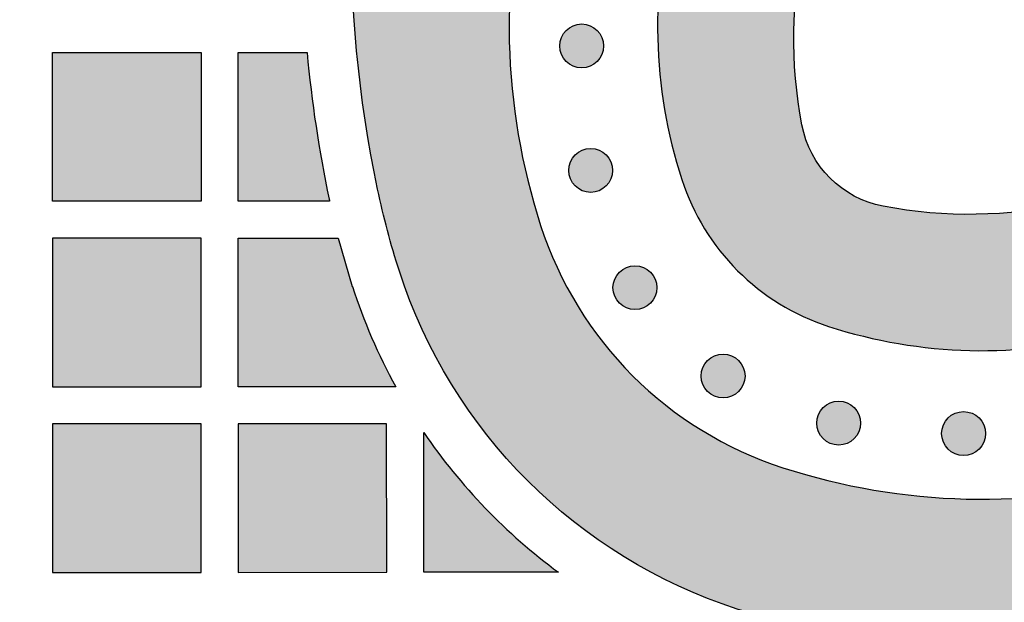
# Model space of a CAD drawing. Header units: millimetres. Extents: x -3873 to -97, y 912 to 4165.
# Tile 177 of 656: x -3210 to -3130, y 1156 to 1203. Entities that reach past the tile are written whole.
import ezdxf

# ---------------------------------------------------------------- set-up
doc = ezdxf.new("R2010")
doc.units = ezdxf.units.MM
doc.layers.add('pattern', color=7, linetype='Continuous', true_color=0x000000)

msp = doc.modelspace()

# ---------------------------------------------------------------- hatches: boundary and pattern name
at = {"layer": 'pattern'}
for points in [[(-3180.031, 1234.525), (-3179.136, 1235.664), (-3178.27, 1236.832), (-3177.435, 1238.026), (-3176.633, 1239.246), (-3175.864, 1240.489), (-3175.129, 1241.756), (-3174.43, 1243.043), (-3173.768, 1244.351), (-3173.142, 1245.676), (-3172.555, 1247.018), (-3172.006, 1248.376), (-3171.496, 1249.746), (-3171.026, 1251.128), (-3170.596, 1252.52), (-3170.205, 1253.92), (-3169.855, 1255.327), (-3169.668, 1253.785), (-3169.439, 1252.245), (-3169.17, 1250.708), (-3168.859, 1249.176), (-3168.509, 1247.651), (-3168.117, 1246.134), (-3167.686, 1244.626), (-3167.215, 1243.13), (-3166.705, 1241.647), (-3166.156, 1240.179), (-3165.568, 1238.726), (-3164.944, 1237.291), (-3164.283, 1235.875), (-3163.586, 1234.478), (-3162.855, 1233.104), (-3162.089, 1231.752), (-3163.071, 1229.953), (-3163.997, 1228.121), (-3164.865, 1226.26), (-3165.676, 1224.371), (-3166.426, 1222.457), (-3167.116, 1220.522), (-3167.744, 1218.568), (-3168.31, 1216.598), (-3168.545, 1215.697), (-3168.765, 1214.79), (-3168.968, 1213.877), (-3169.156, 1212.958), (-3169.328, 1212.035), (-3169.483, 1211.106), (-3169.621, 1210.174), (-3169.743, 1209.238), (-3169.848, 1208.298), (-3169.937, 1207.356), (-3170.008, 1206.411), (-3170.062, 1205.465), (-3170.099, 1204.517), (-3170.118, 1203.568), (-3170.121, 1202.618), (-3170.106, 1201.669), (-3170.074, 1200.72), (-3170.025, 1199.772), (-3169.958, 1198.825), (-3169.875, 1197.88), (-3169.774, 1196.937), (-3169.657, 1195.997), (-3169.522, 1195.06), (-3169.371, 1194.127), (-3169.203, 1193.198), (-3169.019, 1192.274), (-3168.818, 1191.354), (-3168.601, 1190.44), (-3168.369, 1189.532), (-3168.12, 1188.63), (-3167.856, 1187.734), (-3167.577, 1186.846), (-3167.298, 1186.024), (-3166.993, 1185.205), (-3166.663, 1184.39), (-3166.307, 1183.58), (-3165.926, 1182.777), (-3165.519, 1181.981), (-3165.088, 1181.195), (-3164.631, 1180.418), (-3164.15, 1179.652), (-3163.645, 1178.899), (-3163.117, 1178.159), (-3162.565, 1177.434), (-3161.99, 1176.724), (-3161.394, 1176.031), (-3160.777, 1175.356), (-3160.139, 1174.699), (-3159.482, 1174.061), (-3158.807, 1173.444), (-3158.113, 1172.848), (-3157.404, 1172.274), (-3156.678, 1171.722), (-3155.938, 1171.193), (-3155.185, 1170.688), (-3154.419, 1170.208), (-3153.643, 1169.751), (-3152.856, 1169.32), (-3152.06, 1168.914), (-3151.257, 1168.533), (-3150.447, 1168.177), (-3149.632, 1167.847), (-3148.813, 1167.542), (-3147.991, 1167.263), (-3147.102, 1166.984), (-3146.207, 1166.72), (-3145.305, 1166.472), (-3144.397, 1166.239), (-3143.482, 1166.023), (-3142.563, 1165.822), (-3141.638, 1165.638), (-3140.709, 1165.47), (-3139.776, 1165.319), (-3138.84, 1165.185), (-3137.9, 1165.067), (-3136.957, 1164.967), (-3136.012, 1164.884), (-3135.065, 1164.817), (-3134.117, 1164.768), (-3133.168, 1164.736), (-3132.218, 1164.722), (-3131.268, 1164.724), (-3130.319, 1164.744), (-3129.371, 1164.781), (-3128.425, 1164.835), (-3127.48, 1164.907), (-3126.538, 1164.995), (-3125.599, 1165.1), (-3124.663, 1165.222), (-3123.73, 1165.361), (-3122.802, 1165.517), (-3121.878, 1165.688), (-3120.96, 1165.876), (-3120.047, 1166.08), (-3119.139, 1166.299), (-3118.238, 1166.535), (-3116.27, 1167.1), (-3114.318, 1167.728), (-3112.385, 1168.417), (-3110.473, 1169.168), (-3108.586, 1169.977), (-3106.726, 1170.845), (-3104.895, 1171.77), (-3103.098, 1172.751), (-3102.008, 1172.148), (-3100.905, 1171.565), (-3099.79, 1171.003), (-3098.664, 1170.461), (-3097.527, 1169.941), (-3096.379, 1169.443), (-3095.222, 1168.966), (-3094.055, 1168.511), (-3092.88, 1168.079), (-3091.697, 1167.669), (-3090.507, 1167.283), (-3089.311, 1166.919), (-3088.108, 1166.578), (-3086.901, 1166.261), (-3085.688, 1165.967), (-3084.473, 1165.697), (-3087.38, 1165.004), (-3090.269, 1164.224), (-3093.135, 1163.355), (-3095.976, 1162.399), (-3098.786, 1161.358), (-3101.562, 1160.233), (-3104.3, 1159.025), (-3106.996, 1157.737), (-3108.293, 1157.209), (-3109.607, 1156.707), (-3110.935, 1156.232), (-3112.278, 1155.786), (-3113.634, 1155.368), (-3115.003, 1154.979), (-3116.383, 1154.619), (-3117.775, 1154.29), (-3119.176, 1153.99), (-3120.586, 1153.722), (-3122.004, 1153.485), (-3123.428, 1153.28), (-3124.858, 1153.106), (-3126.293, 1152.965), (-3127.732, 1152.855), (-3129.172, 1152.778), (-3130.615, 1152.733), (-3132.057, 1152.721), (-3133.499, 1152.741), (-3134.938, 1152.793), (-3136.375, 1152.877), (-3137.808, 1152.994), (-3139.235, 1153.142), (-3140.657, 1153.322), (-3142.071, 1153.532), (-3143.477, 1153.774), (-3144.874, 1154.046), (-3146.261, 1154.348), (-3147.637, 1154.68), (-3149, 1155.041), (-3150.351, 1155.43), (-3151.688, 1155.847), (-3152.834, 1156.236), (-3153.976, 1156.661), (-3155.112, 1157.121), (-3156.241, 1157.617), (-3157.361, 1158.148), (-3158.47, 1158.714), (-3159.567, 1159.316), (-3160.65, 1159.952), (-3161.717, 1160.622), (-3162.767, 1161.326), (-3163.799, 1162.063), (-3164.81, 1162.832), (-3165.8, 1163.633), (-3166.766, 1164.464), (-3167.708, 1165.324), (-3168.624, 1166.213), (-3169.513, 1167.129), (-3170.373, 1168.07), (-3171.205, 1169.037), (-3172.005, 1170.026), (-3172.775, 1171.037), (-3173.512, 1172.069), (-3174.216, 1173.119), (-3174.886, 1174.186), (-3175.522, 1175.269), (-3176.124, 1176.365), (-3176.691, 1177.474), (-3177.222, 1178.594), (-3177.718, 1179.723), (-3178.178, 1180.859), (-3178.603, 1182.001), (-3178.993, 1183.147), (-3179.499, 1184.785), (-3179.962, 1186.436), (-3180.381, 1188.098), (-3180.755, 1189.771), (-3181.292, 1192.521), (-3181.753, 1195.292), (-3182.139, 1198.081), (-3182.447, 1200.885), (-3182.678, 1203.701), (-3182.829, 1206.526), (-3182.902, 1209.356), (-3182.896, 1212.188), (-3182.811, 1215.019), (-3182.646, 1217.846), (-3182.403, 1220.664), (-3182.082, 1223.471), (-3181.683, 1226.264), (-3181.208, 1229.039), (-3180.657, 1231.794)], [(-3105.086, 1185.644), (-3105.255, 1199.688), (-3106.696, 1198.364), (-3108.183, 1197.089), (-3109.713, 1195.867), (-3111.284, 1194.698), (-3112.035, 1194.172), (-3112.804, 1193.663), (-3113.588, 1193.171), (-3114.388, 1192.697), (-3115.202, 1192.241), (-3116.03, 1191.804), (-3116.872, 1191.387), (-3117.727, 1190.99), (-3118.594, 1190.614), (-3119.472, 1190.259), (-3120.361, 1189.927), (-3121.26, 1189.616), (-3122.167, 1189.329), (-3123.082, 1189.064), (-3124.004, 1188.823), (-3124.933, 1188.606), (-3125.867, 1188.412), (-3126.805, 1188.243), (-3127.746, 1188.098), (-3128.691, 1187.977), (-3129.636, 1187.88), (-3130.582, 1187.808), (-3131.528, 1187.76), (-3132.473, 1187.736), (-3133.415, 1187.737), (-3134.355, 1187.761), (-3135.29, 1187.808), (-3136.221, 1187.879), (-3137.146, 1187.973), (-3138.064, 1188.09), (-3138.975, 1188.228), (-3139.879, 1188.389), (-3140.021, 1188.417), (-3140.164, 1188.448), (-3140.308, 1188.482), (-3140.451, 1188.519), (-3140.594, 1188.558), (-3140.738, 1188.6), (-3140.881, 1188.645), (-3141.024, 1188.693), (-3141.166, 1188.744), (-3141.308, 1188.797), (-3141.45, 1188.853), (-3141.591, 1188.912), (-3141.732, 1188.974), (-3141.872, 1189.039), (-3142.011, 1189.106), (-3142.149, 1189.177), (-3142.286, 1189.25), (-3142.423, 1189.326), (-3142.558, 1189.404), (-3142.692, 1189.486), (-3142.825, 1189.57), (-3142.956, 1189.657), (-3143.086, 1189.746), (-3143.214, 1189.838), (-3143.341, 1189.933), (-3143.466, 1190.03), (-3143.589, 1190.13), (-3143.711, 1190.232), (-3143.83, 1190.336), (-3143.948, 1190.443), (-3144.064, 1190.552), (-3144.177, 1190.663), (-3144.289, 1190.777), (-3144.398, 1190.893), (-3144.505, 1191.01), (-3144.609, 1191.13), (-3144.711, 1191.251), (-3144.811, 1191.375), (-3144.908, 1191.5), (-3145.003, 1191.626), (-3145.095, 1191.755), (-3145.184, 1191.885), (-3145.271, 1192.016), (-3145.355, 1192.149), (-3145.437, 1192.283), (-3145.515, 1192.418), (-3145.591, 1192.554), (-3145.664, 1192.691), (-3145.735, 1192.829), (-3145.802, 1192.969), (-3145.867, 1193.108), (-3145.929, 1193.249), (-3145.988, 1193.39), (-3146.044, 1193.532), (-3146.097, 1193.674), (-3146.148, 1193.817), (-3146.196, 1193.96), (-3146.241, 1194.103), (-3146.283, 1194.246), (-3146.322, 1194.389), (-3146.359, 1194.533), (-3146.393, 1194.676), (-3146.424, 1194.819), (-3146.453, 1194.962), (-3146.613, 1195.865), (-3146.752, 1196.776), (-3146.869, 1197.695), (-3146.963, 1198.619), (-3147.034, 1199.55), (-3147.081, 1200.486), (-3147.106, 1201.425), (-3147.106, 1202.367), (-3147.082, 1203.312), (-3147.035, 1204.258), (-3146.963, 1205.204), (-3146.866, 1206.15), (-3146.746, 1207.094), (-3146.601, 1208.035), (-3146.431, 1208.974), (-3146.238, 1209.907), (-3146.021, 1210.836), (-3145.78, 1211.758), (-3145.515, 1212.674), (-3145.228, 1213.581), (-3144.918, 1214.479), (-3144.585, 1215.368), (-3144.231, 1216.246), (-3143.855, 1217.113), (-3143.458, 1217.968), (-3143.041, 1218.81), (-3142.605, 1219.639), (-3142.149, 1220.453), (-3141.675, 1221.253), (-3141.182, 1222.037), (-3140.673, 1222.806), (-3140.148, 1223.558), (-3138.98, 1225.128), (-3137.757, 1226.659), (-3136.483, 1228.146), (-3135.159, 1229.587), (-3149.203, 1229.754), (-3149.828, 1228.822), (-3150.435, 1227.876), (-3151.022, 1226.915), (-3151.589, 1225.942), (-3152.136, 1224.956), (-3152.663, 1223.958), (-3153.169, 1222.948), (-3153.653, 1221.928), (-3154.116, 1220.898), (-3154.556, 1219.858), (-3154.975, 1218.81), (-3155.371, 1217.754), (-3155.744, 1216.691), (-3156.095, 1215.622), (-3156.422, 1214.547), (-3156.726, 1213.466), (-3156.907, 1212.772), (-3157.076, 1212.073), (-3157.233, 1211.37), (-3157.378, 1210.662), (-3157.51, 1209.95), (-3157.63, 1209.235), (-3157.736, 1208.517), (-3157.83, 1207.796), (-3157.911, 1207.072), (-3157.979, 1206.346), (-3158.034, 1205.618), (-3158.076, 1204.889), (-3158.104, 1204.159), (-3158.119, 1203.428), (-3158.121, 1202.696), (-3158.11, 1201.965), (-3158.085, 1201.233), (-3158.047, 1200.503), (-3157.996, 1199.773), (-3157.932, 1199.045), (-3157.854, 1198.319), (-3157.763, 1197.595), (-3157.66, 1196.873), (-3157.543, 1196.154), (-3157.414, 1195.439), (-3157.272, 1194.726), (-3157.117, 1194.018), (-3156.95, 1193.314), (-3156.771, 1192.614), (-3156.58, 1191.919), (-3156.376, 1191.229), (-3156.161, 1190.545), (-3155.992, 1190.047), (-3155.807, 1189.55), (-3155.607, 1189.057), (-3155.392, 1188.566), (-3155.161, 1188.079), (-3154.915, 1187.597), (-3154.653, 1187.121), (-3154.377, 1186.65), (-3154.085, 1186.186), (-3153.779, 1185.73), (-3153.459, 1185.282), (-3153.124, 1184.842), (-3152.776, 1184.412), (-3152.415, 1183.992), (-3152.041, 1183.583), (-3151.655, 1183.185), (-3151.257, 1182.798), (-3150.847, 1182.424), (-3150.427, 1182.063), (-3149.997, 1181.715), (-3149.558, 1181.381), (-3149.109, 1181.061), (-3148.653, 1180.755), (-3148.189, 1180.463), (-3147.718, 1180.187), (-3147.242, 1179.926), (-3146.759, 1179.679), (-3146.273, 1179.449), (-3145.782, 1179.233), (-3145.288, 1179.033), (-3144.792, 1178.848), (-3144.294, 1178.679), (-3143.609, 1178.464), (-3142.919, 1178.261), (-3142.225, 1178.07), (-3141.525, 1177.891), (-3140.821, 1177.724), (-3140.112, 1177.569), (-3139.4, 1177.427), (-3138.684, 1177.298), (-3137.965, 1177.182), (-3137.244, 1177.078), (-3136.519, 1176.988), (-3135.793, 1176.91), (-3135.065, 1176.846), (-3134.336, 1176.795), (-3133.605, 1176.757), (-3132.874, 1176.733), (-3132.142, 1176.721), (-3131.411, 1176.723), (-3130.68, 1176.739), (-3129.949, 1176.767), (-3129.22, 1176.809), (-3128.492, 1176.864), (-3127.766, 1176.932), (-3127.043, 1177.013), (-3126.322, 1177.107), (-3125.603, 1177.214), (-3124.888, 1177.334), (-3124.177, 1177.466), (-3123.469, 1177.611), (-3122.765, 1177.768), (-3122.066, 1177.937), (-3121.372, 1178.118), (-3120.292, 1178.423), (-3119.217, 1178.75), (-3118.147, 1179.101), (-3117.084, 1179.474), (-3116.028, 1179.87), (-3114.981, 1180.289), (-3113.941, 1180.73), (-3112.911, 1181.193), (-3111.891, 1181.677), (-3110.882, 1182.183), (-3109.884, 1182.71), (-3108.898, 1183.257), (-3107.924, 1183.825), (-3106.964, 1184.412), (-3106.018, 1185.019)], [(-3165.51, 1200.091), (-3165.482, 1200.063), (-3165.453, 1200.036), (-3165.423, 1200.009), (-3165.392, 1199.983), (-3165.361, 1199.957), (-3165.328, 1199.932), (-3165.295, 1199.907), (-3165.261, 1199.883), (-3165.226, 1199.86), (-3165.19, 1199.837), (-3165.154, 1199.815), (-3165.116, 1199.794), (-3165.078, 1199.773), (-3165.04, 1199.754), (-3165, 1199.735), (-3164.96, 1199.717), (-3164.919, 1199.7), (-3164.878, 1199.684), (-3164.836, 1199.669), (-3164.794, 1199.655), (-3164.751, 1199.642), (-3164.707, 1199.63), (-3164.663, 1199.619), (-3164.619, 1199.609), (-3164.574, 1199.6), (-3164.529, 1199.592), (-3164.484, 1199.586), (-3164.439, 1199.581), (-3164.393, 1199.576), (-3164.347, 1199.573), (-3164.301, 1199.572), (-3164.255, 1199.571), (-3164.209, 1199.572), (-3164.163, 1199.573), (-3164.118, 1199.576), (-3164.072, 1199.581), (-3164.027, 1199.586), (-3163.981, 1199.592), (-3163.936, 1199.6), (-3163.892, 1199.609), (-3163.847, 1199.619), (-3163.804, 1199.63), (-3163.76, 1199.642), (-3163.717, 1199.655), (-3163.675, 1199.669), (-3163.633, 1199.684), (-3163.591, 1199.7), (-3163.551, 1199.717), (-3163.511, 1199.735), (-3163.471, 1199.754), (-3163.432, 1199.774), (-3163.394, 1199.794), (-3163.357, 1199.815), (-3163.321, 1199.837), (-3163.285, 1199.86), (-3163.25, 1199.883), (-3163.216, 1199.908), (-3163.183, 1199.932), (-3163.15, 1199.957), (-3163.119, 1199.983), (-3163.088, 1200.009), (-3163.058, 1200.036), (-3163.029, 1200.063), (-3163.001, 1200.091), (-3162.973, 1200.119), (-3162.946, 1200.148), (-3162.919, 1200.178), (-3162.893, 1200.209), (-3162.867, 1200.24), (-3162.842, 1200.273), (-3162.817, 1200.306), (-3162.793, 1200.34), (-3162.77, 1200.375), (-3162.747, 1200.411), (-3162.725, 1200.447), (-3162.704, 1200.485), (-3162.683, 1200.523), (-3162.664, 1200.561), (-3162.645, 1200.601), (-3162.627, 1200.641), (-3162.61, 1200.682), (-3162.594, 1200.723), (-3162.579, 1200.765), (-3162.565, 1200.807), (-3162.552, 1200.85), (-3162.54, 1200.894), (-3162.529, 1200.938), (-3162.519, 1200.982), (-3162.51, 1201.027), (-3162.502, 1201.072), (-3162.496, 1201.117), (-3162.491, 1201.162), (-3162.486, 1201.208), (-3162.484, 1201.254), (-3162.482, 1201.3), (-3162.481, 1201.346), (-3162.482, 1201.391), (-3162.484, 1201.437), (-3162.486, 1201.483), (-3162.491, 1201.529), (-3162.496, 1201.574), (-3162.502, 1201.619), (-3162.51, 1201.664), (-3162.519, 1201.709), (-3162.529, 1201.753), (-3162.54, 1201.797), (-3162.552, 1201.841), (-3162.565, 1201.884), (-3162.579, 1201.926), (-3162.594, 1201.968), (-3162.61, 1202.009), (-3162.627, 1202.05), (-3162.645, 1202.09), (-3162.664, 1202.13), (-3162.684, 1202.168), (-3162.704, 1202.206), (-3162.725, 1202.244), (-3162.747, 1202.28), (-3162.77, 1202.316), (-3162.794, 1202.351), (-3162.818, 1202.385), (-3162.842, 1202.418), (-3162.867, 1202.451), (-3162.893, 1202.482), (-3162.92, 1202.513), (-3162.946, 1202.543), (-3162.973, 1202.572), (-3163.001, 1202.6), (-3163.029, 1202.628), (-3163.058, 1202.655), (-3163.088, 1202.681), (-3163.119, 1202.708), (-3163.15, 1202.733), (-3163.183, 1202.759), (-3163.216, 1202.783), (-3163.25, 1202.807), (-3163.285, 1202.831), (-3163.321, 1202.854), (-3163.357, 1202.876), (-3163.395, 1202.897), (-3163.433, 1202.917), (-3163.471, 1202.937), (-3163.511, 1202.956), (-3163.551, 1202.974), (-3163.592, 1202.991), (-3163.633, 1203.007), (-3163.675, 1203.022), (-3163.717, 1203.036), (-3163.76, 1203.049), (-3163.804, 1203.061), (-3163.848, 1203.072), (-3163.892, 1203.082), (-3163.937, 1203.091), (-3163.982, 1203.098), (-3164.027, 1203.105), (-3164.072, 1203.11), (-3164.118, 1203.114), (-3164.164, 1203.117), (-3164.21, 1203.119), (-3164.256, 1203.12), (-3164.302, 1203.119), (-3164.347, 1203.117), (-3164.393, 1203.114), (-3164.439, 1203.11), (-3164.484, 1203.105), (-3164.53, 1203.098), (-3164.575, 1203.091), (-3164.619, 1203.082), (-3164.663, 1203.072), (-3164.707, 1203.061), (-3164.751, 1203.049), (-3164.794, 1203.036), (-3164.836, 1203.022), (-3164.878, 1203.007), (-3164.92, 1202.991), (-3164.96, 1202.974), (-3165, 1202.956), (-3165.04, 1202.937), (-3165.079, 1202.917), (-3165.117, 1202.897), (-3165.154, 1202.875), (-3165.19, 1202.853), (-3165.226, 1202.831), (-3165.261, 1202.807), (-3165.295, 1202.783), (-3165.328, 1202.759), (-3165.361, 1202.733), (-3165.392, 1202.708), (-3165.423, 1202.681), (-3165.453, 1202.655), (-3165.482, 1202.627), (-3165.51, 1202.6), (-3165.538, 1202.572), (-3165.565, 1202.543), (-3165.592, 1202.513), (-3165.618, 1202.482), (-3165.644, 1202.45), (-3165.669, 1202.418), (-3165.693, 1202.385), (-3165.717, 1202.351), (-3165.741, 1202.316), (-3165.764, 1202.28), (-3165.786, 1202.243), (-3165.807, 1202.206), (-3165.827, 1202.168), (-3165.847, 1202.129), (-3165.866, 1202.09), (-3165.884, 1202.05), (-3165.901, 1202.009), (-3165.917, 1201.968), (-3165.932, 1201.926), (-3165.946, 1201.883), (-3165.959, 1201.84), (-3165.971, 1201.797), (-3165.982, 1201.753), (-3165.992, 1201.709), (-3166.001, 1201.664), (-3166.008, 1201.619), (-3166.015, 1201.574), (-3166.02, 1201.528), (-3166.024, 1201.483), (-3166.027, 1201.437), (-3166.029, 1201.391), (-3166.03, 1201.345), (-3166.029, 1201.299), (-3166.027, 1201.253), (-3166.024, 1201.208), (-3166.02, 1201.162), (-3166.015, 1201.117), (-3166.008, 1201.071), (-3166.001, 1201.026), (-3165.992, 1200.982), (-3165.982, 1200.937), (-3165.971, 1200.893), (-3165.959, 1200.85), (-3165.946, 1200.807), (-3165.932, 1200.765), (-3165.917, 1200.723), (-3165.901, 1200.681), (-3165.884, 1200.641), (-3165.866, 1200.6), (-3165.847, 1200.561), (-3165.827, 1200.522), (-3165.807, 1200.484), (-3165.786, 1200.447), (-3165.763, 1200.411), (-3165.741, 1200.375), (-3165.717, 1200.34), (-3165.693, 1200.306), (-3165.669, 1200.272), (-3165.643, 1200.24), (-3165.618, 1200.208), (-3165.591, 1200.178), (-3165.565, 1200.148), (-3165.537, 1200.119)], [(-3207.024, 1188.808), (-3207.025, 1200.808), (-3195.026, 1200.809), (-3195.025, 1188.809)], [(-3186.458, 1200.81), (-3186.138, 1197.828), (-3185.733, 1194.855), (-3185.243, 1191.894), (-3184.67, 1188.951), (-3184.64, 1188.81), (-3192.025, 1188.81), (-3192.026, 1200.809)], [(-3164.781, 1190.029), (-3164.753, 1190.001), (-3164.724, 1189.974), (-3164.694, 1189.948), (-3164.663, 1189.921), (-3164.632, 1189.896), (-3164.599, 1189.87), (-3164.566, 1189.846), (-3164.532, 1189.822), (-3164.497, 1189.798), (-3164.461, 1189.775), (-3164.425, 1189.753), (-3164.388, 1189.732), (-3164.35, 1189.712), (-3164.311, 1189.692), (-3164.271, 1189.673), (-3164.231, 1189.655), (-3164.191, 1189.638), (-3164.149, 1189.622), (-3164.107, 1189.607), (-3164.065, 1189.593), (-3164.022, 1189.58), (-3163.978, 1189.568), (-3163.934, 1189.557), (-3163.89, 1189.547), (-3163.846, 1189.538), (-3163.801, 1189.531), (-3163.755, 1189.524), (-3163.71, 1189.519), (-3163.664, 1189.515), (-3163.618, 1189.512), (-3163.573, 1189.51), (-3163.527, 1189.509), (-3163.481, 1189.51), (-3163.435, 1189.512), (-3163.389, 1189.515), (-3163.343, 1189.519), (-3163.298, 1189.524), (-3163.253, 1189.531), (-3163.208, 1189.538), (-3163.163, 1189.547), (-3163.119, 1189.557), (-3163.075, 1189.568), (-3163.031, 1189.58), (-3162.988, 1189.593), (-3162.946, 1189.607), (-3162.904, 1189.622), (-3162.863, 1189.638), (-3162.822, 1189.655), (-3162.782, 1189.673), (-3162.742, 1189.692), (-3162.704, 1189.712), (-3162.666, 1189.732), (-3162.628, 1189.754), (-3162.592, 1189.776), (-3162.556, 1189.798), (-3162.521, 1189.822), (-3162.487, 1189.846), (-3162.454, 1189.871), (-3162.421, 1189.896), (-3162.39, 1189.921), (-3162.359, 1189.948), (-3162.329, 1189.974), (-3162.3, 1190.002), (-3162.272, 1190.029), (-3162.245, 1190.057), (-3162.217, 1190.086), (-3162.191, 1190.116), (-3162.164, 1190.147), (-3162.139, 1190.179), (-3162.113, 1190.211), (-3162.089, 1190.244), (-3162.065, 1190.278), (-3162.041, 1190.313), (-3162.019, 1190.349), (-3161.997, 1190.386), (-3161.975, 1190.423), (-3161.955, 1190.461), (-3161.935, 1190.5), (-3161.916, 1190.539), (-3161.898, 1190.579), (-3161.881, 1190.62), (-3161.865, 1190.661), (-3161.85, 1190.703), (-3161.836, 1190.746), (-3161.823, 1190.789), (-3161.811, 1190.832), (-3161.8, 1190.876), (-3161.79, 1190.92), (-3161.781, 1190.965), (-3161.774, 1191.01), (-3161.767, 1191.055), (-3161.762, 1191.101), (-3161.758, 1191.146), (-3161.755, 1191.192), (-3161.753, 1191.238), (-3161.752, 1191.284), (-3161.753, 1191.33), (-3161.755, 1191.376), (-3161.758, 1191.421), (-3161.762, 1191.467), (-3161.767, 1191.513), (-3161.774, 1191.558), (-3161.781, 1191.603), (-3161.79, 1191.647), (-3161.8, 1191.692), (-3161.811, 1191.736), (-3161.823, 1191.779), (-3161.836, 1191.822), (-3161.85, 1191.865), (-3161.865, 1191.906), (-3161.881, 1191.948), (-3161.898, 1191.989), (-3161.916, 1192.029), (-3161.935, 1192.068), (-3161.955, 1192.107), (-3161.975, 1192.145), (-3161.997, 1192.182), (-3162.019, 1192.219), (-3162.041, 1192.254), (-3162.065, 1192.289), (-3162.089, 1192.323), (-3162.114, 1192.357), (-3162.139, 1192.389), (-3162.165, 1192.421), (-3162.191, 1192.451), (-3162.218, 1192.481), (-3162.245, 1192.51), (-3162.272, 1192.538), (-3162.3, 1192.566), (-3162.329, 1192.593), (-3162.359, 1192.62), (-3162.39, 1192.646), (-3162.422, 1192.672), (-3162.454, 1192.697), (-3162.487, 1192.722), (-3162.521, 1192.746), (-3162.556, 1192.769), (-3162.592, 1192.792), (-3162.629, 1192.814), (-3162.666, 1192.835), (-3162.704, 1192.856), (-3162.743, 1192.875), (-3162.782, 1192.894), (-3162.822, 1192.912), (-3162.863, 1192.929), (-3162.904, 1192.945), (-3162.946, 1192.96), (-3162.989, 1192.974), (-3163.032, 1192.988), (-3163.075, 1193), (-3163.119, 1193.01), (-3163.163, 1193.02), (-3163.208, 1193.029), (-3163.253, 1193.037), (-3163.298, 1193.043), (-3163.344, 1193.049), (-3163.389, 1193.053), (-3163.435, 1193.056), (-3163.481, 1193.057), (-3163.527, 1193.058), (-3163.573, 1193.057), (-3163.619, 1193.056), (-3163.664, 1193.053), (-3163.71, 1193.048), (-3163.756, 1193.043), (-3163.801, 1193.037), (-3163.846, 1193.029), (-3163.89, 1193.02), (-3163.935, 1193.01), (-3163.979, 1192.999), (-3164.022, 1192.987), (-3164.065, 1192.974), (-3164.108, 1192.96), (-3164.15, 1192.945), (-3164.191, 1192.929), (-3164.232, 1192.912), (-3164.272, 1192.894), (-3164.311, 1192.875), (-3164.35, 1192.856), (-3164.388, 1192.835), (-3164.425, 1192.814), (-3164.462, 1192.792), (-3164.497, 1192.769), (-3164.532, 1192.746), (-3164.566, 1192.722), (-3164.6, 1192.697), (-3164.632, 1192.672), (-3164.664, 1192.646), (-3164.694, 1192.62), (-3164.724, 1192.593), (-3164.753, 1192.566), (-3164.781, 1192.538), (-3164.809, 1192.51), (-3164.836, 1192.481), (-3164.863, 1192.451), (-3164.889, 1192.42), (-3164.915, 1192.389), (-3164.94, 1192.356), (-3164.965, 1192.323), (-3164.989, 1192.289), (-3165.012, 1192.254), (-3165.035, 1192.218), (-3165.057, 1192.182), (-3165.078, 1192.145), (-3165.099, 1192.107), (-3165.118, 1192.068), (-3165.137, 1192.028), (-3165.155, 1191.988), (-3165.172, 1191.948), (-3165.188, 1191.906), (-3165.203, 1191.864), (-3165.218, 1191.822), (-3165.231, 1191.779), (-3165.243, 1191.735), (-3165.254, 1191.691), (-3165.263, 1191.647), (-3165.272, 1191.602), (-3165.28, 1191.557), (-3165.286, 1191.512), (-3165.292, 1191.467), (-3165.296, 1191.421), (-3165.299, 1191.375), (-3165.3, 1191.329), (-3165.301, 1191.284), (-3165.3, 1191.238), (-3165.299, 1191.192), (-3165.296, 1191.146), (-3165.292, 1191.1), (-3165.286, 1191.055), (-3165.28, 1191.01), (-3165.272, 1190.965), (-3165.263, 1190.92), (-3165.254, 1190.876), (-3165.243, 1190.832), (-3165.231, 1190.788), (-3165.217, 1190.745), (-3165.203, 1190.703), (-3165.188, 1190.661), (-3165.172, 1190.62), (-3165.155, 1190.579), (-3165.137, 1190.539), (-3165.118, 1190.499), (-3165.099, 1190.461), (-3165.078, 1190.423), (-3165.057, 1190.385), (-3165.035, 1190.349), (-3165.012, 1190.313), (-3164.989, 1190.278), (-3164.965, 1190.244), (-3164.94, 1190.211), (-3164.915, 1190.178), (-3164.889, 1190.147), (-3164.863, 1190.116), (-3164.836, 1190.086), (-3164.809, 1190.057)], [(-3207.023, 1173.808), (-3195.024, 1173.809), (-3195.025, 1185.809), (-3207.024, 1185.808)], [(-3182.798, 1181.914), (-3182.445, 1180.868), (-3182.067, 1179.829), (-3181.664, 1178.799), (-3181.237, 1177.779), (-3180.785, 1176.769), (-3180.31, 1175.77), (-3179.811, 1174.784), (-3179.29, 1173.81), (-3192.023, 1173.809), (-3192.024, 1185.809), (-3183.934, 1185.81)], [(-3161.206, 1180.558), (-3161.178, 1180.531), (-3161.149, 1180.504), (-3161.119, 1180.477), (-3161.088, 1180.451), (-3161.057, 1180.425), (-3161.024, 1180.4), (-3160.991, 1180.375), (-3160.957, 1180.351), (-3160.922, 1180.328), (-3160.886, 1180.305), (-3160.85, 1180.283), (-3160.812, 1180.262), (-3160.774, 1180.241), (-3160.736, 1180.221), (-3160.696, 1180.203), (-3160.656, 1180.185), (-3160.615, 1180.168), (-3160.574, 1180.152), (-3160.532, 1180.136), (-3160.49, 1180.122), (-3160.447, 1180.109), (-3160.403, 1180.097), (-3160.359, 1180.086), (-3160.315, 1180.076), (-3160.27, 1180.068), (-3160.225, 1180.06), (-3160.18, 1180.054), (-3160.135, 1180.048), (-3160.089, 1180.044), (-3160.043, 1180.041), (-3159.997, 1180.039), (-3159.951, 1180.039), (-3159.906, 1180.039), (-3159.86, 1180.041), (-3159.814, 1180.044), (-3159.768, 1180.048), (-3159.723, 1180.054), (-3159.678, 1180.06), (-3159.633, 1180.068), (-3159.588, 1180.076), (-3159.544, 1180.086), (-3159.5, 1180.097), (-3159.456, 1180.109), (-3159.413, 1180.122), (-3159.371, 1180.137), (-3159.329, 1180.152), (-3159.287, 1180.168), (-3159.247, 1180.185), (-3159.207, 1180.203), (-3159.167, 1180.222), (-3159.129, 1180.241), (-3159.09, 1180.262), (-3159.053, 1180.283), (-3159.017, 1180.305), (-3158.981, 1180.328), (-3158.946, 1180.351), (-3158.912, 1180.375), (-3158.879, 1180.4), (-3158.846, 1180.425), (-3158.815, 1180.451), (-3158.784, 1180.477), (-3158.754, 1180.504), (-3158.725, 1180.531), (-3158.697, 1180.559), (-3158.669, 1180.587), (-3158.642, 1180.616), (-3158.615, 1180.646), (-3158.589, 1180.676), (-3158.563, 1180.708), (-3158.538, 1180.74), (-3158.514, 1180.774), (-3158.49, 1180.808), (-3158.466, 1180.843), (-3158.443, 1180.878), (-3158.421, 1180.915), (-3158.4, 1180.952), (-3158.38, 1180.99), (-3158.36, 1181.029), (-3158.341, 1181.068), (-3158.323, 1181.108), (-3158.306, 1181.149), (-3158.29, 1181.191), (-3158.275, 1181.233), (-3158.261, 1181.275), (-3158.248, 1181.318), (-3158.236, 1181.361), (-3158.225, 1181.405), (-3158.215, 1181.45), (-3158.206, 1181.494), (-3158.199, 1181.539), (-3158.192, 1181.584), (-3158.187, 1181.63), (-3158.183, 1181.676), (-3158.18, 1181.721), (-3158.178, 1181.767), (-3158.177, 1181.813), (-3158.178, 1181.859), (-3158.18, 1181.905), (-3158.183, 1181.951), (-3158.187, 1181.996), (-3158.192, 1182.042), (-3158.199, 1182.087), (-3158.206, 1182.132), (-3158.215, 1182.177), (-3158.225, 1182.221), (-3158.236, 1182.265), (-3158.248, 1182.308), (-3158.261, 1182.351), (-3158.275, 1182.394), (-3158.29, 1182.436), (-3158.306, 1182.477), (-3158.323, 1182.518), (-3158.341, 1182.558), (-3158.36, 1182.597), (-3158.38, 1182.636), (-3158.4, 1182.674), (-3158.422, 1182.711), (-3158.444, 1182.748), (-3158.466, 1182.784), (-3158.49, 1182.819), (-3158.514, 1182.853), (-3158.538, 1182.886), (-3158.564, 1182.918), (-3158.589, 1182.95), (-3158.616, 1182.981), (-3158.642, 1183.011), (-3158.67, 1183.04), (-3158.697, 1183.068), (-3158.725, 1183.095), (-3158.754, 1183.122), (-3158.784, 1183.149), (-3158.815, 1183.175), (-3158.846, 1183.201), (-3158.879, 1183.226), (-3158.912, 1183.251), (-3158.946, 1183.275), (-3158.981, 1183.299), (-3159.017, 1183.321), (-3159.053, 1183.343), (-3159.091, 1183.365), (-3159.129, 1183.385), (-3159.167, 1183.405), (-3159.207, 1183.424), (-3159.247, 1183.441), (-3159.288, 1183.458), (-3159.329, 1183.475), (-3159.371, 1183.49), (-3159.414, 1183.504), (-3159.457, 1183.517), (-3159.5, 1183.529), (-3159.544, 1183.54), (-3159.588, 1183.55), (-3159.633, 1183.558), (-3159.678, 1183.566), (-3159.723, 1183.573), (-3159.768, 1183.578), (-3159.814, 1183.582), (-3159.86, 1183.585), (-3159.906, 1183.587), (-3159.952, 1183.587), (-3159.998, 1183.587), (-3160.044, 1183.585), (-3160.089, 1183.582), (-3160.135, 1183.578), (-3160.18, 1183.573), (-3160.226, 1183.566), (-3160.271, 1183.558), (-3160.315, 1183.55), (-3160.36, 1183.54), (-3160.404, 1183.529), (-3160.447, 1183.517), (-3160.49, 1183.504), (-3160.532, 1183.49), (-3160.574, 1183.474), (-3160.616, 1183.458), (-3160.656, 1183.441), (-3160.697, 1183.423), (-3160.736, 1183.405), (-3160.775, 1183.385), (-3160.813, 1183.364), (-3160.85, 1183.343), (-3160.886, 1183.321), (-3160.922, 1183.298), (-3160.957, 1183.275), (-3160.991, 1183.251), (-3161.024, 1183.226), (-3161.057, 1183.201), (-3161.089, 1183.175), (-3161.119, 1183.149), (-3161.149, 1183.122), (-3161.178, 1183.095), (-3161.206, 1183.068), (-3161.234, 1183.039), (-3161.261, 1183.01), (-3161.288, 1182.981), (-3161.314, 1182.95), (-3161.34, 1182.918), (-3161.365, 1182.886), (-3161.39, 1182.852), (-3161.414, 1182.818), (-3161.437, 1182.783), (-3161.46, 1182.748), (-3161.482, 1182.711), (-3161.503, 1182.674), (-3161.524, 1182.636), (-3161.543, 1182.597), (-3161.562, 1182.558), (-3161.58, 1182.518), (-3161.597, 1182.477), (-3161.613, 1182.436), (-3161.628, 1182.394), (-3161.642, 1182.351), (-3161.655, 1182.308), (-3161.667, 1182.265), (-3161.678, 1182.221), (-3161.688, 1182.176), (-3161.697, 1182.132), (-3161.705, 1182.087), (-3161.711, 1182.042), (-3161.716, 1181.996), (-3161.721, 1181.951), (-3161.724, 1181.905), (-3161.725, 1181.859), (-3161.726, 1181.813), (-3161.725, 1181.767), (-3161.724, 1181.721), (-3161.721, 1181.675), (-3161.716, 1181.63), (-3161.711, 1181.584), (-3161.705, 1181.539), (-3161.697, 1181.494), (-3161.688, 1181.449), (-3161.678, 1181.405), (-3161.667, 1181.361), (-3161.655, 1181.318), (-3161.642, 1181.275), (-3161.628, 1181.232), (-3161.613, 1181.19), (-3161.597, 1181.149), (-3161.58, 1181.108), (-3161.562, 1181.068), (-3161.543, 1181.029), (-3161.523, 1180.99), (-3161.503, 1180.952), (-3161.482, 1180.915), (-3161.46, 1180.878), (-3161.437, 1180.842), (-3161.413, 1180.808), (-3161.389, 1180.773), (-3161.365, 1180.74), (-3161.34, 1180.708), (-3161.314, 1180.676), (-3161.288, 1180.645), (-3161.261, 1180.616), (-3161.234, 1180.586)], [(-3154.081, 1173.418), (-3154.053, 1173.39), (-3154.023, 1173.363), (-3153.994, 1173.337), (-3153.963, 1173.31), (-3153.931, 1173.285), (-3153.899, 1173.259), (-3153.866, 1173.235), (-3153.831, 1173.211), (-3153.797, 1173.187), (-3153.761, 1173.165), (-3153.724, 1173.143), (-3153.687, 1173.121), (-3153.649, 1173.101), (-3153.61, 1173.081), (-3153.571, 1173.062), (-3153.531, 1173.044), (-3153.49, 1173.027), (-3153.449, 1173.011), (-3153.407, 1172.996), (-3153.364, 1172.982), (-3153.321, 1172.969), (-3153.278, 1172.957), (-3153.234, 1172.946), (-3153.19, 1172.936), (-3153.145, 1172.927), (-3153.1, 1172.92), (-3153.055, 1172.913), (-3153.009, 1172.908), (-3152.964, 1172.904), (-3152.918, 1172.901), (-3152.872, 1172.899), (-3152.826, 1172.898), (-3152.78, 1172.899), (-3152.734, 1172.901), (-3152.688, 1172.904), (-3152.643, 1172.908), (-3152.597, 1172.913), (-3152.552, 1172.92), (-3152.507, 1172.927), (-3152.462, 1172.936), (-3152.418, 1172.946), (-3152.374, 1172.957), (-3152.331, 1172.969), (-3152.288, 1172.982), (-3152.245, 1172.996), (-3152.203, 1173.011), (-3152.162, 1173.027), (-3152.121, 1173.044), (-3152.081, 1173.062), (-3152.042, 1173.081), (-3152.003, 1173.101), (-3151.965, 1173.121), (-3151.928, 1173.143), (-3151.891, 1173.165), (-3151.856, 1173.187), (-3151.821, 1173.211), (-3151.787, 1173.235), (-3151.753, 1173.26), (-3151.721, 1173.285), (-3151.689, 1173.311), (-3151.659, 1173.337), (-3151.629, 1173.364), (-3151.6, 1173.391), (-3151.571, 1173.418), (-3151.544, 1173.446), (-3151.517, 1173.475), (-3151.49, 1173.505), (-3151.464, 1173.536), (-3151.438, 1173.568), (-3151.413, 1173.6), (-3151.388, 1173.633), (-3151.364, 1173.667), (-3151.341, 1173.702), (-3151.318, 1173.738), (-3151.296, 1173.775), (-3151.275, 1173.812), (-3151.254, 1173.85), (-3151.235, 1173.889), (-3151.216, 1173.928), (-3151.198, 1173.968), (-3151.181, 1174.009), (-3151.165, 1174.05), (-3151.15, 1174.092), (-3151.135, 1174.135), (-3151.122, 1174.178), (-3151.11, 1174.221), (-3151.099, 1174.265), (-3151.089, 1174.309), (-3151.081, 1174.354), (-3151.073, 1174.399), (-3151.067, 1174.444), (-3151.061, 1174.49), (-3151.057, 1174.535), (-3151.054, 1174.581), (-3151.052, 1174.627), (-3151.052, 1174.673), (-3151.052, 1174.719), (-3151.054, 1174.765), (-3151.057, 1174.81), (-3151.061, 1174.856), (-3151.067, 1174.902), (-3151.073, 1174.947), (-3151.081, 1174.992), (-3151.09, 1175.036), (-3151.099, 1175.081), (-3151.11, 1175.125), (-3151.122, 1175.168), (-3151.136, 1175.211), (-3151.15, 1175.254), (-3151.165, 1175.296), (-3151.181, 1175.337), (-3151.198, 1175.378), (-3151.216, 1175.418), (-3151.235, 1175.457), (-3151.254, 1175.496), (-3151.275, 1175.534), (-3151.296, 1175.571), (-3151.318, 1175.608), (-3151.341, 1175.643), (-3151.364, 1175.678), (-3151.388, 1175.712), (-3151.413, 1175.746), (-3151.438, 1175.778), (-3151.464, 1175.81), (-3151.49, 1175.84), (-3151.517, 1175.87), (-3151.544, 1175.899), (-3151.572, 1175.927), (-3151.6, 1175.955), (-3151.629, 1175.982), (-3151.659, 1176.009), (-3151.689, 1176.035), (-3151.721, 1176.061), (-3151.754, 1176.086), (-3151.787, 1176.111), (-3151.821, 1176.135), (-3151.856, 1176.158), (-3151.892, 1176.181), (-3151.928, 1176.203), (-3151.965, 1176.224), (-3152.003, 1176.245), (-3152.042, 1176.264), (-3152.081, 1176.283), (-3152.122, 1176.301), (-3152.162, 1176.318), (-3152.204, 1176.334), (-3152.246, 1176.349), (-3152.288, 1176.363), (-3152.331, 1176.377), (-3152.375, 1176.389), (-3152.418, 1176.4), (-3152.463, 1176.409), (-3152.507, 1176.418), (-3152.552, 1176.426), (-3152.598, 1176.432), (-3152.643, 1176.438), (-3152.689, 1176.442), (-3152.735, 1176.445), (-3152.78, 1176.446), (-3152.826, 1176.447), (-3152.872, 1176.446), (-3152.918, 1176.445), (-3152.964, 1176.442), (-3153.01, 1176.438), (-3153.055, 1176.432), (-3153.1, 1176.426), (-3153.145, 1176.418), (-3153.19, 1176.409), (-3153.234, 1176.4), (-3153.278, 1176.389), (-3153.322, 1176.377), (-3153.365, 1176.363), (-3153.407, 1176.349), (-3153.449, 1176.334), (-3153.49, 1176.318), (-3153.531, 1176.301), (-3153.571, 1176.283), (-3153.611, 1176.264), (-3153.649, 1176.245), (-3153.687, 1176.224), (-3153.725, 1176.203), (-3153.761, 1176.181), (-3153.797, 1176.158), (-3153.832, 1176.135), (-3153.866, 1176.111), (-3153.899, 1176.086), (-3153.931, 1176.061), (-3153.963, 1176.035), (-3153.994, 1176.009), (-3154.024, 1175.982), (-3154.053, 1175.955), (-3154.081, 1175.927), (-3154.108, 1175.899), (-3154.136, 1175.87), (-3154.162, 1175.84), (-3154.189, 1175.809), (-3154.214, 1175.778), (-3154.24, 1175.745), (-3154.264, 1175.712), (-3154.288, 1175.678), (-3154.312, 1175.643), (-3154.334, 1175.607), (-3154.356, 1175.571), (-3154.378, 1175.534), (-3154.398, 1175.496), (-3154.418, 1175.457), (-3154.437, 1175.417), (-3154.455, 1175.377), (-3154.472, 1175.337), (-3154.488, 1175.295), (-3154.503, 1175.253), (-3154.517, 1175.211), (-3154.53, 1175.168), (-3154.542, 1175.124), (-3154.553, 1175.08), (-3154.563, 1175.036), (-3154.572, 1174.992), (-3154.579, 1174.947), (-3154.586, 1174.901), (-3154.591, 1174.856), (-3154.595, 1174.81), (-3154.598, 1174.764), (-3154.6, 1174.719), (-3154.6, 1174.673), (-3154.6, 1174.627), (-3154.598, 1174.581), (-3154.595, 1174.535), (-3154.591, 1174.489), (-3154.586, 1174.444), (-3154.579, 1174.399), (-3154.572, 1174.354), (-3154.563, 1174.309), (-3154.553, 1174.265), (-3154.542, 1174.221), (-3154.53, 1174.177), (-3154.517, 1174.134), (-3154.503, 1174.092), (-3154.488, 1174.05), (-3154.471, 1174.009), (-3154.454, 1173.968), (-3154.437, 1173.928), (-3154.418, 1173.888), (-3154.398, 1173.85), (-3154.378, 1173.812), (-3154.356, 1173.774), (-3154.334, 1173.738), (-3154.311, 1173.702), (-3154.288, 1173.667), (-3154.264, 1173.633), (-3154.239, 1173.6), (-3154.214, 1173.567), (-3154.188, 1173.536), (-3154.162, 1173.505), (-3154.135, 1173.475), (-3154.108, 1173.446)], [(-3144.735, 1169.611), (-3144.707, 1169.584), (-3144.678, 1169.557), (-3144.648, 1169.53), (-3144.618, 1169.504), (-3144.586, 1169.478), (-3144.554, 1169.453), (-3144.52, 1169.428), (-3144.486, 1169.404), (-3144.451, 1169.381), (-3144.415, 1169.358), (-3144.379, 1169.336), (-3144.342, 1169.315), (-3144.304, 1169.294), (-3144.265, 1169.274), (-3144.226, 1169.256), (-3144.185, 1169.238), (-3144.145, 1169.221), (-3144.103, 1169.204), (-3144.061, 1169.189), (-3144.019, 1169.175), (-3143.976, 1169.162), (-3143.932, 1169.15), (-3143.889, 1169.139), (-3143.844, 1169.129), (-3143.8, 1169.121), (-3143.755, 1169.113), (-3143.709, 1169.106), (-3143.664, 1169.101), (-3143.618, 1169.097), (-3143.573, 1169.094), (-3143.527, 1169.092), (-3143.481, 1169.092), (-3143.435, 1169.092), (-3143.389, 1169.094), (-3143.343, 1169.097), (-3143.297, 1169.101), (-3143.252, 1169.107), (-3143.207, 1169.113), (-3143.162, 1169.121), (-3143.117, 1169.129), (-3143.073, 1169.139), (-3143.029, 1169.15), (-3142.986, 1169.162), (-3142.943, 1169.175), (-3142.9, 1169.189), (-3142.858, 1169.205), (-3142.817, 1169.221), (-3142.776, 1169.238), (-3142.736, 1169.256), (-3142.697, 1169.274), (-3142.658, 1169.294), (-3142.62, 1169.315), (-3142.583, 1169.336), (-3142.546, 1169.358), (-3142.51, 1169.381), (-3142.475, 1169.404), (-3142.441, 1169.428), (-3142.408, 1169.453), (-3142.376, 1169.478), (-3142.344, 1169.504), (-3142.313, 1169.53), (-3142.283, 1169.557), (-3142.254, 1169.584), (-3142.226, 1169.611), (-3142.199, 1169.64), (-3142.171, 1169.669), (-3142.145, 1169.699), (-3142.118, 1169.729), (-3142.093, 1169.761), (-3142.068, 1169.793), (-3142.043, 1169.827), (-3142.019, 1169.861), (-3141.995, 1169.896), (-3141.973, 1169.931), (-3141.951, 1169.968), (-3141.929, 1170.005), (-3141.909, 1170.043), (-3141.889, 1170.082), (-3141.87, 1170.121), (-3141.852, 1170.161), (-3141.835, 1170.202), (-3141.819, 1170.244), (-3141.804, 1170.285), (-3141.79, 1170.328), (-3141.777, 1170.371), (-3141.765, 1170.414), (-3141.754, 1170.458), (-3141.744, 1170.503), (-3141.735, 1170.547), (-3141.728, 1170.592), (-3141.721, 1170.637), (-3141.716, 1170.683), (-3141.712, 1170.729), (-3141.709, 1170.774), (-3141.707, 1170.82), (-3141.707, 1170.866), (-3141.707, 1170.912), (-3141.709, 1170.958), (-3141.712, 1171.004), (-3141.716, 1171.049), (-3141.721, 1171.095), (-3141.728, 1171.14), (-3141.735, 1171.185), (-3141.744, 1171.23), (-3141.754, 1171.274), (-3141.765, 1171.318), (-3141.777, 1171.361), (-3141.79, 1171.404), (-3141.804, 1171.447), (-3141.819, 1171.489), (-3141.836, 1171.53), (-3141.853, 1171.571), (-3141.871, 1171.611), (-3141.889, 1171.65), (-3141.909, 1171.689), (-3141.93, 1171.727), (-3141.951, 1171.764), (-3141.973, 1171.801), (-3141.996, 1171.837), (-3142.019, 1171.871), (-3142.043, 1171.906), (-3142.068, 1171.939), (-3142.093, 1171.971), (-3142.119, 1172.003), (-3142.145, 1172.034), (-3142.172, 1172.064), (-3142.199, 1172.093), (-3142.226, 1172.121), (-3142.255, 1172.148), (-3142.284, 1172.175), (-3142.313, 1172.202), (-3142.344, 1172.228), (-3142.376, 1172.254), (-3142.408, 1172.279), (-3142.441, 1172.304), (-3142.476, 1172.328), (-3142.511, 1172.351), (-3142.546, 1172.374), (-3142.583, 1172.396), (-3142.62, 1172.417), (-3142.658, 1172.438), (-3142.697, 1172.458), (-3142.736, 1172.476), (-3142.776, 1172.494), (-3142.817, 1172.511), (-3142.858, 1172.528), (-3142.9, 1172.543), (-3142.943, 1172.557), (-3142.986, 1172.57), (-3143.029, 1172.582), (-3143.073, 1172.593), (-3143.117, 1172.603), (-3143.162, 1172.611), (-3143.207, 1172.619), (-3143.252, 1172.626), (-3143.298, 1172.631), (-3143.343, 1172.635), (-3143.389, 1172.638), (-3143.435, 1172.64), (-3143.481, 1172.64), (-3143.527, 1172.64), (-3143.573, 1172.638), (-3143.619, 1172.635), (-3143.664, 1172.631), (-3143.71, 1172.625), (-3143.755, 1172.619), (-3143.8, 1172.611), (-3143.845, 1172.603), (-3143.889, 1172.593), (-3143.933, 1172.582), (-3143.976, 1172.57), (-3144.019, 1172.557), (-3144.062, 1172.543), (-3144.104, 1172.527), (-3144.145, 1172.511), (-3144.186, 1172.494), (-3144.226, 1172.476), (-3144.265, 1172.458), (-3144.304, 1172.438), (-3144.342, 1172.417), (-3144.379, 1172.396), (-3144.416, 1172.374), (-3144.451, 1172.351), (-3144.486, 1172.328), (-3144.52, 1172.304), (-3144.554, 1172.279), (-3144.586, 1172.254), (-3144.618, 1172.228), (-3144.649, 1172.202), (-3144.678, 1172.175), (-3144.707, 1172.148), (-3144.736, 1172.121), (-3144.763, 1172.092), (-3144.79, 1172.063), (-3144.817, 1172.033), (-3144.843, 1172.003), (-3144.869, 1171.971), (-3144.894, 1171.939), (-3144.919, 1171.905), (-3144.943, 1171.871), (-3144.966, 1171.836), (-3144.989, 1171.801), (-3145.011, 1171.764), (-3145.032, 1171.727), (-3145.053, 1171.689), (-3145.073, 1171.65), (-3145.091, 1171.611), (-3145.109, 1171.571), (-3145.126, 1171.53), (-3145.142, 1171.488), (-3145.158, 1171.447), (-3145.172, 1171.404), (-3145.185, 1171.361), (-3145.197, 1171.318), (-3145.208, 1171.274), (-3145.218, 1171.229), (-3145.226, 1171.185), (-3145.234, 1171.14), (-3145.24, 1171.095), (-3145.246, 1171.049), (-3145.25, 1171.003), (-3145.253, 1170.958), (-3145.255, 1170.912), (-3145.255, 1170.866), (-3145.255, 1170.82), (-3145.253, 1170.774), (-3145.25, 1170.728), (-3145.246, 1170.683), (-3145.24, 1170.637), (-3145.234, 1170.592), (-3145.226, 1170.547), (-3145.217, 1170.502), (-3145.208, 1170.458), (-3145.197, 1170.414), (-3145.185, 1170.371), (-3145.172, 1170.328), (-3145.157, 1170.285), (-3145.142, 1170.243), (-3145.126, 1170.202), (-3145.109, 1170.161), (-3145.091, 1170.121), (-3145.072, 1170.082), (-3145.053, 1170.043), (-3145.032, 1170.005), (-3145.011, 1169.968), (-3144.989, 1169.931), (-3144.966, 1169.895), (-3144.943, 1169.86), (-3144.919, 1169.826), (-3144.894, 1169.793), (-3144.869, 1169.761), (-3144.843, 1169.729), (-3144.817, 1169.698), (-3144.79, 1169.668), (-3144.763, 1169.639)], [(-3134.642, 1168.773), (-3134.614, 1168.745), (-3134.585, 1168.718), (-3134.555, 1168.691), (-3134.525, 1168.665), (-3134.493, 1168.639), (-3134.461, 1168.614), (-3134.427, 1168.589), (-3134.393, 1168.565), (-3134.358, 1168.542), (-3134.323, 1168.519), (-3134.286, 1168.497), (-3134.249, 1168.476), (-3134.211, 1168.455), (-3134.172, 1168.436), (-3134.133, 1168.417), (-3134.093, 1168.399), (-3134.052, 1168.382), (-3134.01, 1168.366), (-3133.969, 1168.351), (-3133.926, 1168.337), (-3133.883, 1168.324), (-3133.84, 1168.311), (-3133.796, 1168.301), (-3133.751, 1168.291), (-3133.707, 1168.282), (-3133.662, 1168.274), (-3133.617, 1168.268), (-3133.571, 1168.263), (-3133.525, 1168.258), (-3133.48, 1168.255), (-3133.434, 1168.254), (-3133.388, 1168.253), (-3133.342, 1168.254), (-3133.296, 1168.255), (-3133.25, 1168.258), (-3133.205, 1168.263), (-3133.159, 1168.268), (-3133.114, 1168.274), (-3133.069, 1168.282), (-3133.024, 1168.291), (-3132.98, 1168.301), (-3132.936, 1168.312), (-3132.893, 1168.324), (-3132.85, 1168.337), (-3132.807, 1168.351), (-3132.765, 1168.366), (-3132.724, 1168.382), (-3132.683, 1168.399), (-3132.643, 1168.417), (-3132.604, 1168.436), (-3132.565, 1168.456), (-3132.527, 1168.476), (-3132.49, 1168.497), (-3132.453, 1168.519), (-3132.417, 1168.542), (-3132.382, 1168.565), (-3132.348, 1168.59), (-3132.315, 1168.614), (-3132.283, 1168.639), (-3132.251, 1168.665), (-3132.22, 1168.691), (-3132.19, 1168.718), (-3132.161, 1168.745), (-3132.133, 1168.773), (-3132.106, 1168.801), (-3132.079, 1168.83), (-3132.052, 1168.86), (-3132.026, 1168.891), (-3132, 1168.922), (-3131.975, 1168.955), (-3131.95, 1168.988), (-3131.926, 1169.022), (-3131.902, 1169.057), (-3131.88, 1169.093), (-3131.858, 1169.129), (-3131.836, 1169.167), (-3131.816, 1169.205), (-3131.796, 1169.243), (-3131.777, 1169.283), (-3131.76, 1169.323), (-3131.743, 1169.364), (-3131.726, 1169.405), (-3131.711, 1169.447), (-3131.697, 1169.489), (-3131.684, 1169.532), (-3131.672, 1169.576), (-3131.661, 1169.62), (-3131.651, 1169.664), (-3131.643, 1169.709), (-3131.635, 1169.754), (-3131.628, 1169.799), (-3131.623, 1169.844), (-3131.619, 1169.89), (-3131.616, 1169.936), (-3131.614, 1169.982), (-3131.614, 1170.028), (-3131.614, 1170.073), (-3131.616, 1170.119), (-3131.619, 1170.165), (-3131.623, 1170.211), (-3131.628, 1170.256), (-3131.635, 1170.301), (-3131.643, 1170.346), (-3131.651, 1170.391), (-3131.661, 1170.435), (-3131.672, 1170.479), (-3131.684, 1170.523), (-3131.697, 1170.566), (-3131.711, 1170.608), (-3131.727, 1170.65), (-3131.743, 1170.691), (-3131.76, 1170.732), (-3131.778, 1170.772), (-3131.796, 1170.812), (-3131.816, 1170.85), (-3131.837, 1170.888), (-3131.858, 1170.926), (-3131.88, 1170.962), (-3131.903, 1170.998), (-3131.926, 1171.033), (-3131.95, 1171.067), (-3131.975, 1171.1), (-3132, 1171.133), (-3132.026, 1171.164), (-3132.052, 1171.195), (-3132.079, 1171.225), (-3132.106, 1171.254), (-3132.133, 1171.282), (-3132.162, 1171.31), (-3132.191, 1171.337), (-3132.221, 1171.363), (-3132.251, 1171.39), (-3132.283, 1171.415), (-3132.315, 1171.441), (-3132.349, 1171.465), (-3132.383, 1171.489), (-3132.418, 1171.513), (-3132.453, 1171.536), (-3132.49, 1171.558), (-3132.527, 1171.579), (-3132.565, 1171.599), (-3132.604, 1171.619), (-3132.643, 1171.638), (-3132.683, 1171.656), (-3132.724, 1171.673), (-3132.765, 1171.689), (-3132.807, 1171.704), (-3132.85, 1171.718), (-3132.893, 1171.731), (-3132.936, 1171.743), (-3132.98, 1171.754), (-3133.025, 1171.764), (-3133.069, 1171.773), (-3133.114, 1171.78), (-3133.159, 1171.787), (-3133.205, 1171.792), (-3133.25, 1171.796), (-3133.296, 1171.799), (-3133.342, 1171.801), (-3133.388, 1171.802), (-3133.434, 1171.801), (-3133.48, 1171.799), (-3133.526, 1171.796), (-3133.571, 1171.792), (-3133.617, 1171.787), (-3133.662, 1171.78), (-3133.707, 1171.773), (-3133.752, 1171.764), (-3133.796, 1171.754), (-3133.84, 1171.743), (-3133.883, 1171.731), (-3133.926, 1171.718), (-3133.969, 1171.704), (-3134.011, 1171.689), (-3134.052, 1171.673), (-3134.093, 1171.656), (-3134.133, 1171.638), (-3134.172, 1171.619), (-3134.211, 1171.599), (-3134.249, 1171.579), (-3134.286, 1171.557), (-3134.323, 1171.535), (-3134.359, 1171.513), (-3134.393, 1171.489), (-3134.428, 1171.465), (-3134.461, 1171.441), (-3134.493, 1171.415), (-3134.525, 1171.39), (-3134.556, 1171.363), (-3134.585, 1171.337), (-3134.615, 1171.309), (-3134.643, 1171.282), (-3134.67, 1171.254), (-3134.697, 1171.225), (-3134.724, 1171.195), (-3134.75, 1171.164), (-3134.776, 1171.132), (-3134.801, 1171.1), (-3134.826, 1171.067), (-3134.85, 1171.033), (-3134.873, 1170.998), (-3134.896, 1170.962), (-3134.918, 1170.925), (-3134.939, 1170.888), (-3134.96, 1170.85), (-3134.98, 1170.811), (-3134.998, 1170.772), (-3135.016, 1170.732), (-3135.033, 1170.691), (-3135.049, 1170.65), (-3135.065, 1170.608), (-3135.079, 1170.565), (-3135.092, 1170.522), (-3135.104, 1170.479), (-3135.115, 1170.435), (-3135.125, 1170.391), (-3135.133, 1170.346), (-3135.141, 1170.301), (-3135.147, 1170.256), (-3135.153, 1170.21), (-3135.157, 1170.165), (-3135.16, 1170.119), (-3135.162, 1170.073), (-3135.162, 1170.027), (-3135.162, 1169.981), (-3135.16, 1169.935), (-3135.157, 1169.89), (-3135.153, 1169.844), (-3135.147, 1169.799), (-3135.141, 1169.753), (-3135.133, 1169.708), (-3135.125, 1169.664), (-3135.115, 1169.619), (-3135.104, 1169.575), (-3135.092, 1169.532), (-3135.079, 1169.489), (-3135.064, 1169.447), (-3135.049, 1169.405), (-3135.033, 1169.363), (-3135.016, 1169.323), (-3134.998, 1169.282), (-3134.979, 1169.243), (-3134.96, 1169.204), (-3134.939, 1169.166), (-3134.918, 1169.129), (-3134.896, 1169.092), (-3134.873, 1169.057), (-3134.85, 1169.022), (-3134.826, 1168.988), (-3134.801, 1168.954), (-3134.776, 1168.922), (-3134.75, 1168.89), (-3134.724, 1168.86), (-3134.697, 1168.83), (-3134.67, 1168.801)], [(-3207.022, 1158.808), (-3195.022, 1158.809), (-3195.023, 1170.809), (-3207.023, 1170.808)], [(-3192.022, 1158.81), (-3180.022, 1158.811), (-3180.023, 1170.81), (-3192.023, 1170.809)], [(-3166.13, 1158.812), (-3177.022, 1158.811), (-3177.023, 1170.116), (-3176.462, 1169.31), (-3175.884, 1168.514), (-3175.287, 1167.73), (-3174.674, 1166.958), (-3174.044, 1166.199), (-3173.398, 1165.452), (-3172.735, 1164.719), (-3172.057, 1164), (-3171.364, 1163.296), (-3170.656, 1162.607), (-3169.934, 1161.933), (-3169.198, 1161.275), (-3168.449, 1160.634), (-3167.688, 1160.009), (-3166.914, 1159.402)]]:
    msp.add_hatch(color=256, dxfattribs=at).paths.add_polyline_path(points, flags=0)

# ---------------------------------------------------------------- linework, layer by layer
for points in [[(-3207.024, 1188.808), (-3207.025, 1200.808), (-3195.026, 1200.809), (-3195.025, 1188.809)], [(-3207.023, 1173.808), (-3195.024, 1173.809), (-3195.025, 1185.809), (-3207.024, 1185.808)], [(-3207.022, 1158.808), (-3195.022, 1158.809), (-3195.023, 1170.809), (-3207.023, 1170.808)], [(-3192.022, 1158.81), (-3180.022, 1158.811), (-3180.023, 1170.81), (-3192.023, 1170.809)]]:
    msp.add_lwpolyline(points, close=True, dxfattribs=at)
for points in [[(-3184.64, 1188.81), (-3192.025, 1188.81), (-3192.026, 1200.809), (-3186.458, 1200.81)], [(-3179.29, 1173.81), (-3192.023, 1173.809), (-3192.024, 1185.809), (-3183.934, 1185.81), (-3182.798, 1181.914)], [(-3166.13, 1158.812), (-3177.022, 1158.811), (-3177.023, 1170.116)]]:
    msp.add_lwpolyline(points, dxfattribs=at)
for centre in [(-3164.255, 1201.345), (-3163.527, 1191.284), (-3159.952, 1181.813), (-3152.826, 1174.673), (-3143.481, 1170.866), (-3133.388, 1170.027)]:
    msp.add_circle(centre, 1.774, dxfattribs=at)
for centre, radius, start, end in [((-3328.58, 1457.391), 262.09, 270.42785, 304.55926), ((-3117.856, 1202.957), 52.266, 164.86998, 197.95347), ((-3117.856, 1202.957), 40.266, 164.86998, 197.95347), ((-3081.628, 1210.551), 105.282, 185.30891, 191.83936), ((-3138.609, 1196.232), 18.45, 197.95347, 252.05587), ((-3117.956, 1202.935), 68.164, 191.83918, 191.95975), ((-3138.609, 1196.232), 30.45, 197.95347, 252.05587), ((-3138.609, 1196.232), 46.45, 197.95347, 208.86199), ((-3131.888, 1216.986), 40.266, 252.05587, 285.13936), ((-3138.609, 1196.232), 46.45, 214.21082, 233.66804), ((-3131.888, 1216.986), 52.266, 252.05587, 285.13936), ((-3328.401, 1457.039), 387.7, 270.26416, 310.72828)]:
    msp.add_arc(centre, radius, start, end, dxfattribs=at)
at = {"layer": 'pattern', "extrusion": (0, 0, -1)}
for centre, radius, start, end in [((3081.628, 1210.551), 101.282, 348.16064, 13.69192), ((3109.974, 1201.912), 37.135, 349.21256, 35.65412), ((3138.333, 1196.509), 8.266, 280.77809, 349.21256), ((3132.934, 1224.869), 37.135, 234.33654, 280.77809), ((3117.856, 1202.957), 64.266, 342.04653, 348.16064), ((3138.609, 1196.232), 42.45, 287.94413, 342.04653), ((3131.888, 1216.986), 64.266, 247.21157, 287.94413)]:
    msp.add_arc(centre, radius, start, end, dxfattribs=at)

doc.saveas('drawing.dxf')
